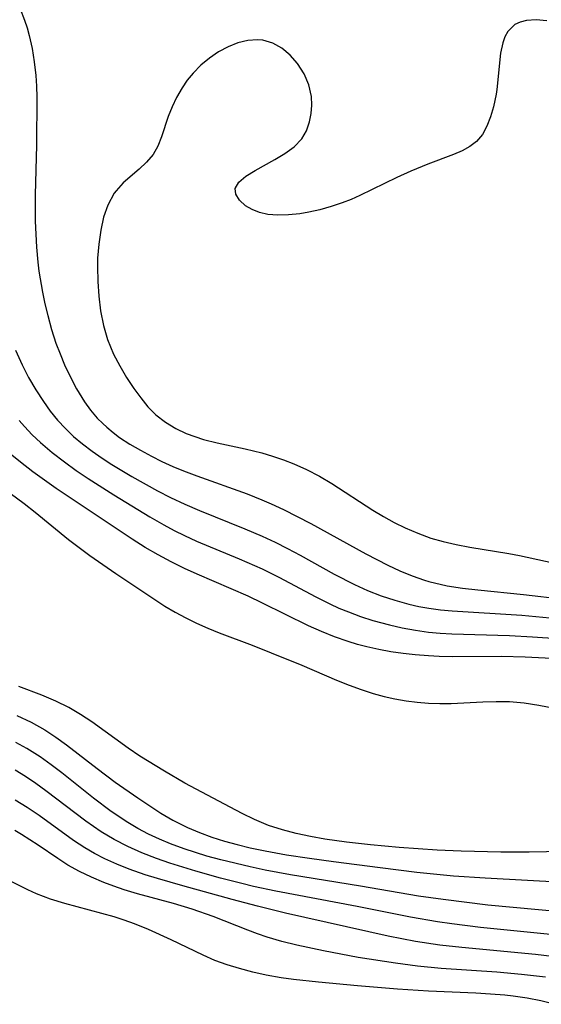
# Model space of a CAD drawing. Header units: metres. Extents: x 1073367 to 1082519, y 1569854 to 1574957.
# Tile 667 of 1056: x 1081088 to 1081152, y 1570423 to 1570543. Entities that reach past the tile are written whole.
import ezdxf

# ---------------------------------------------------------------- set-up
doc = ezdxf.new("R2010")
doc.units = ezdxf.units.M
doc.layers.add('CGG_CurvaNivelLidar_v1', color=253, linetype='Continuous', lineweight=30)

msp = doc.modelspace()

# ---------------------------------------------------------------- linework, layer by layer
at = {"layer": 'CGG_CurvaNivelLidar_v1'}
for p, q in [((1081088.5124, 1570544.4909, 77.5), (1081089.06, 1570543.1112, 77.5)), ((1081089.06, 1570543.1112, 77.5), (1081089.3613, 1570542.1781, 77.5)), ((1081089.3613, 1570542.1781, 77.5), (1081089.6239, 1570541.2212, 77.5)), ((1081149.0991, 1570542.5513, 78), (1081148.2196, 1570541.708, 78)), ((1081149.7424, 1570542.8703, 78), (1081149.0991, 1570542.5513, 78)), ((1081150.5078, 1570543.0734, 78), (1081149.7424, 1570542.8703, 78)), ((1081151.7143, 1570543.1494, 78), (1081150.5078, 1570543.0734, 78)), ((1081153.0128, 1570543.0115, 78), (1081151.7143, 1570543.1494, 78)), ((1081089.6239, 1570541.2212, 77.5), (1081089.9777, 1570539.6284, 77.5)), ((1081147.866, 1570541.0703, 78), (1081147.6074, 1570540.341, 78)), ((1081148.2196, 1570541.708, 78), (1081147.866, 1570541.0703, 78)), ((1081113.9874, 1570539.8361, 78), (1081112.8127, 1570539.2071, 78)), ((1081115.188, 1570540.3128, 78), (1081113.9874, 1570539.8361, 78)), ((1081116.3922, 1570540.6134, 78), (1081115.188, 1570540.3128, 78)), ((1081117.5776, 1570540.7042, 78), (1081116.3922, 1570540.6134, 78)), ((1081118.2314, 1570540.646, 78), (1081117.5776, 1570540.7042, 78)), ((1081119.4442, 1570540.2896, 78), (1081118.2314, 1570540.646, 78)), ((1081120.575, 1570539.6617, 78), (1081119.4442, 1570540.2896, 78)), ((1081147.6074, 1570540.341, 78), (1081147.3379, 1570539.0414, 78)), ((1081089.9777, 1570539.6284, 77.5), (1081090.2485, 1570537.9978, 77.5)), ((1081112.8127, 1570539.2071, 78), (1081111.7051, 1570538.457, 78)), ((1081121.6034, 1570538.819, 78), (1081120.575, 1570539.6617, 78)), ((1081122.5012, 1570537.8043, 78), (1081121.6034, 1570538.819, 78)), ((1081147.3379, 1570539.0414, 78), (1081146.8796, 1570534.6145, 78)), ((1081090.2485, 1570537.9978, 77.5), (1081090.4391, 1570536.3409, 77.5)), ((1081110.6618, 1570537.5921, 78), (1081109.7022, 1570536.6236, 78)), ((1081111.7051, 1570538.457, 78), (1081110.6618, 1570537.5921, 78)), ((1081123.2937, 1570536.5461, 78), (1081122.5012, 1570537.8043, 78)), ((1081090.4391, 1570536.3409, 77.5), (1081090.5331, 1570535.0152, 77.5)), ((1081109.7022, 1570536.6236, 78), (1081108.9831, 1570535.7463, 78)), ((1081123.8681, 1570535.1807, 78), (1081123.2937, 1570536.5461, 78)), ((1081090.5331, 1570535.0152, 77.5), (1081090.5779, 1570533.6826, 77.5)), ((1081108.9831, 1570535.7463, 78), (1081108.3403, 1570534.8142, 78)), ((1081124.1876, 1570533.7583, 78), (1081123.8681, 1570535.1807, 78)), ((1081108.3403, 1570534.8142, 78), (1081107.6744, 1570533.646, 78)), ((1081124.2381, 1570532.6976, 78), (1081124.1876, 1570533.7583, 78)), ((1081146.7908, 1570534.0197, 78), (1081146.4682, 1570532.4802, 78)), ((1081146.8796, 1570534.6145, 78), (1081146.7908, 1570534.0197, 78)), ((1081090.5779, 1570533.6826, 77.5), (1081090.5211, 1570527.7894, 77.5)), ((1081107.6744, 1570533.646, 78), (1081107.1204, 1570532.475, 78)), ((1081124.1487, 1570531.6516, 78), (1081124.2381, 1570532.6976, 78)), ((1081107.1204, 1570532.475, 78), (1081106.6514, 1570531.2957, 78)), ((1081123.9426, 1570530.6416, 78), (1081124.1487, 1570531.6516, 78)), ((1081146.4682, 1570532.4802, 78), (1081146.118, 1570531.2498, 78)), ((1081106.6514, 1570531.2957, 78), (1081105.8152, 1570528.8083, 78)), ((1081123.5661, 1570529.5355, 78), (1081123.9426, 1570530.6416, 78)), ((1081146.118, 1570531.2498, 78), (1081145.68, 1570530.1041, 78)), ((1081123.0064, 1570528.5519, 78), (1081123.5661, 1570529.5355, 78)), ((1081145.1257, 1570529.0823, 78), (1081144.4204, 1570528.229, 78)), ((1081145.68, 1570530.1041, 78), (1081145.1257, 1570529.0823, 78)), ((1081090.5211, 1570527.7894, 77.5), (1081090.3663, 1570521.6998, 77.5)), ((1081105.8152, 1570528.8083, 78), (1081105.3644, 1570527.667, 78)), ((1081122.0736, 1570527.585, 78), (1081123.0064, 1570528.5519, 78)), ((1081144.4204, 1570528.229, 78), (1081143.5974, 1570527.6078, 78)), ((1081104.7978, 1570526.6387, 78), (1081104.0105, 1570525.6884, 78)), ((1081105.3644, 1570527.667, 78), (1081104.7978, 1570526.6387, 78)), ((1081119.7222, 1570526.0156, 78), (1081120.9284, 1570526.7549, 78)), ((1081120.9284, 1570526.7549, 78), (1081122.0736, 1570527.585, 78)), ((1081141.5733, 1570526.6639, 78), (1081138.4322, 1570525.4576, 78)), ((1081142.639, 1570527.1085, 78), (1081141.5733, 1570526.6639, 78)), ((1081143.5974, 1570527.6078, 78), (1081142.639, 1570527.1085, 78)), ((1081104.0105, 1570525.6884, 78), (1081103.0873, 1570524.838, 78)), ((1081117.2984, 1570524.7027, 78), (1081119.7222, 1570526.0156, 78)), ((1081138.4322, 1570525.4576, 78), (1081136.3562, 1570524.6151, 78)), ((1081103.0873, 1570524.838, 78), (1081101.136, 1570523.1622, 78)), ((1081116.1512, 1570524.0075, 78), (1081117.2984, 1570524.7027, 78)), ((1081136.3562, 1570524.6151, 78), (1081134.6399, 1570523.826, 78)), ((1081101.136, 1570523.1622, 78), (1081100.259, 1570522.1982, 78)), ((1081114.8474, 1570522.5002, 78), (1081115.2847, 1570523.277, 78)), ((1081115.2847, 1570523.277, 78), (1081116.1512, 1570524.0075, 78)), ((1081134.6399, 1570523.826, 78), (1081130.1264, 1570521.6269, 78)), ((1081090.3663, 1570521.6998, 77.5), (1081090.377, 1570518.5016, 77.5)), ((1081100.0438, 1570521.9034, 78), (1081099.2518, 1570520.4291, 78)), ((1081100.259, 1570522.1982, 78), (1081100.0438, 1570521.9034, 78)), ((1081114.9218, 1570521.7729, 78), (1081114.8474, 1570522.5002, 78)), ((1081115.376, 1570521.0494, 78), (1081114.9218, 1570521.7729, 78)), ((1081116.1335, 1570520.3808, 78), (1081115.376, 1570521.0494, 78)), ((1081127.9435, 1570520.7174, 78), (1081126.5902, 1570520.2594, 78)), ((1081129.0408, 1570521.151, 78), (1081127.9435, 1570520.7174, 78)), ((1081130.1264, 1570521.6269, 78), (1081129.0408, 1570521.151, 78)), ((1081099.2518, 1570520.4291, 78), (1081098.746, 1570518.955, 78)), ((1081116.9216, 1570519.9197, 78), (1081116.1335, 1570520.3808, 78)), ((1081117.8398, 1570519.553, 78), (1081116.9216, 1570519.9197, 78)), ((1081118.8655, 1570519.3076, 78), (1081117.8398, 1570519.553, 78)), ((1081120.0873, 1570519.2013, 78), (1081118.8655, 1570519.3076, 78)), ((1081122.7501, 1570519.3908, 78), (1081121.3896, 1570519.2395, 78)), ((1081123.8799, 1570519.5807, 78), (1081122.7501, 1570519.3908, 78)), ((1081125.2313, 1570519.8803, 78), (1081123.8799, 1570519.5807, 78)), ((1081126.5902, 1570520.2594, 78), (1081125.2313, 1570519.8803, 78)), ((1081090.377, 1570518.5016, 77.5), (1081090.4273, 1570516.9046, 77.5)), ((1081098.746, 1570518.955, 78), (1081098.384, 1570517.3604, 78)), ((1081121.3896, 1570519.2395, 78), (1081120.0873, 1570519.2013, 78)), ((1081090.4273, 1570516.9046, 77.5), (1081090.5154, 1570515.3116, 77.5)), ((1081098.384, 1570517.3604, 78), (1081098.1435, 1570515.679, 78)), ((1081098.1435, 1570515.679, 78), (1081098.013, 1570513.9382, 78)), ((1081090.5154, 1570515.3116, 77.5), (1081090.6774, 1570513.4754, 77.5)), ((1081090.6774, 1570513.4754, 77.5), (1081090.8184, 1570512.3408, 77.5)), ((1081098.013, 1570513.9382, 78), (1081097.9862, 1570512.8971, 78)), ((1081090.8184, 1570512.3408, 77.5), (1081091.2557, 1570509.7706, 77.5)), ((1081097.9862, 1570512.8971, 78), (1081098.0191, 1570511.0948, 78)), ((1081098.0191, 1570511.0948, 78), (1081098.1481, 1570509.285, 78)), ((1081091.2557, 1570509.7706, 77.5), (1081091.5629, 1570508.3401, 77.5)), ((1081098.1481, 1570509.285, 78), (1081098.3798, 1570507.4859, 78)), ((1081091.5629, 1570508.3401, 77.5), (1081091.907, 1570506.9213, 77.5)), ((1081098.3798, 1570507.4859, 78), (1081098.7306, 1570505.7163, 78)), ((1081091.907, 1570506.9213, 77.5), (1081092.3715, 1570505.223, 77.5)), ((1081092.3715, 1570505.223, 77.5), (1081092.9051, 1570503.5542, 77.5)), ((1081098.7306, 1570505.7163, 78), (1081099.2284, 1570503.9974, 78)), ((1081099.2284, 1570503.9974, 78), (1081099.9685, 1570502.202, 78)), ((1081087.9621, 1570502.6903, 77), (1081088.7634, 1570500.9061, 77)), ((1081092.9051, 1570503.5542, 77.5), (1081093.4069, 1570502.2159, 77.5)), ((1081093.4069, 1570502.2159, 77.5), (1081093.9619, 1570500.905, 77.5)), ((1081099.9685, 1570502.202, 78), (1081100.7244, 1570500.7464, 78)), ((1081088.7634, 1570500.9061, 77), (1081089.5617, 1570499.3527, 77)), ((1081093.9619, 1570500.905, 77.5), (1081094.5627, 1570499.6223, 77.5)), ((1081100.7244, 1570500.7464, 78), (1081101.5625, 1570499.3433, 78)), ((1081089.5617, 1570499.3527, 77), (1081090.4294, 1570497.8445, 77)), ((1081094.5627, 1570499.6223, 77.5), (1081095.4348, 1570497.9571, 77.5)), ((1081101.5625, 1570499.3433, 78), (1081102.4553, 1570497.9918, 78)), ((1081090.4294, 1570497.8445, 77), (1081091.3642, 1570496.387, 77)), ((1081095.4348, 1570497.9571, 77.5), (1081096.4037, 1570496.3713, 77.5)), ((1081102.4553, 1570497.9918, 78), (1081103.2862, 1570496.8371, 78)), ((1081091.3642, 1570496.387, 77), (1081092.2026, 1570495.2132, 77)), ((1081096.4037, 1570496.3713, 77.5), (1081097.1504, 1570495.3322, 77.5)), ((1081103.2862, 1570496.8371, 78), (1081104.1717, 1570495.7527, 78)), ((1081092.2026, 1570495.2132, 77), (1081093.1056, 1570494.0952, 77)), ((1081097.1504, 1570495.3322, 77.5), (1081097.97, 1570494.3585, 77.5)), ((1081104.1717, 1570495.7527, 78), (1081105.1443, 1570494.7694, 78)), ((1081088.4196, 1570494.0538, 76.5), (1081089.0465, 1570493.3279, 76.5)), ((1081093.1056, 1570494.0952, 77), (1081094.0548, 1570493.0756, 77)), ((1081097.97, 1570494.3585, 77.5), (1081098.63, 1570493.6867, 77.5)), ((1081105.1443, 1570494.7694, 78), (1081106.3039, 1570493.8622, 78)), ((1081089.0465, 1570493.3279, 76.5), (1081090.0115, 1570492.3213, 76.5)), ((1081094.0548, 1570493.0756, 77), (1081095.0699, 1570492.1156, 77)), ((1081098.63, 1570493.6867, 77.5), (1081099.1203, 1570493.2391, 77.5)), ((1081099.1203, 1570493.2391, 77.5), (1081099.8914, 1570492.6037, 77.5)), ((1081106.3039, 1570493.8622, 78), (1081107.575, 1570493.092, 78)), ((1081107.575, 1570493.092, 78), (1081108.8473, 1570492.4871, 78)), ((1081090.0115, 1570492.3213, 76.5), (1081091.0307, 1570491.3612, 76.5)), ((1081095.0699, 1570492.1156, 77), (1081096.1415, 1570491.2099, 77)), ((1081099.8914, 1570492.6037, 77.5), (1081100.6998, 1570492.0067, 77.5)), ((1081100.6998, 1570492.0067, 77.5), (1081101.9504, 1570491.1845, 77.5)), ((1081108.8473, 1570492.4871, 78), (1081109.8967, 1570492.0908, 78)), ((1081109.8967, 1570492.0908, 78), (1081110.9799, 1570491.7553, 78)), ((1081110.9799, 1570491.7553, 78), (1081112.6442, 1570491.3388, 78)), ((1081091.0307, 1570491.3612, 76.5), (1081092.4514, 1570490.1468, 76.5)), ((1081096.1415, 1570491.2099, 77), (1081097.3236, 1570490.3095, 77)), ((1081101.9504, 1570491.1845, 77.5), (1081103.2534, 1570490.4201, 77.5)), ((1081103.2534, 1570490.4201, 77.5), (1081104.5954, 1570489.7013, 77.5)), ((1081112.6442, 1570491.3388, 78), (1081116.056, 1570490.6047, 78)), ((1081116.056, 1570490.6047, 78), (1081118.1014, 1570490.0914, 78)), ((1081088.5609, 1570488.9537, 76), (1081087.2912, 1570490.007, 76)), ((1081092.4514, 1570490.1468, 76.5), (1081093.9354, 1570488.9933, 76.5)), ((1081097.3236, 1570490.3095, 77), (1081098.5499, 1570489.457, 77)), ((1081098.5499, 1570489.457, 77), (1081099.75, 1570488.6829, 77)), ((1081104.5954, 1570489.7013, 77.5), (1081105.8872, 1570489.0587, 77.5)), ((1081118.1014, 1570490.0914, 78), (1081119.4369, 1570489.6925, 78)), ((1081119.4369, 1570489.6925, 78), (1081120.7553, 1570489.2444, 78)), ((1081120.7553, 1570489.2444, 78), (1081122.0525, 1570488.7477, 78)), ((1081090.072, 1570487.7885, 76), (1081088.5609, 1570488.9537, 76)), ((1081093.9354, 1570488.9933, 76.5), (1081095.3783, 1570487.9592, 76.5)), ((1081095.3783, 1570487.9592, 76.5), (1081096.8554, 1570486.9629, 76.5)), ((1081099.75, 1570488.6829, 77), (1081102.2147, 1570487.2097, 77)), ((1081105.8872, 1570489.0587, 77.5), (1081107.2024, 1570488.4527, 77.5)), ((1081107.2024, 1570488.4527, 77.5), (1081108.5406, 1570487.8898, 77.5)), ((1081122.0525, 1570488.7477, 78), (1081123.5733, 1570488.081, 78)), ((1081123.5733, 1570488.081, 78), (1081125.1629, 1570487.2526, 78)), ((1081084.2233, 1570487.4297, 75.5), (1081088.994, 1570483.9044, 75.5)), ((1081092.9458, 1570485.751, 76), (1081090.072, 1570487.7885, 76)), ((1081096.8554, 1570486.9629, 76.5), (1081100.0052, 1570484.9631, 76.5)), ((1081102.2147, 1570487.2097, 77), (1081105.3361, 1570485.4766, 77)), ((1081108.5406, 1570487.8898, 77.5), (1081110.1621, 1570487.2783, 77.5)), ((1081110.1621, 1570487.2783, 77.5), (1081116.3099, 1570485.0746, 77.5)), ((1081125.1629, 1570487.2526, 78), (1081126.7047, 1570486.3377, 78)), ((1081102.2345, 1570479.5294, 76), (1081092.9458, 1570485.751, 76)), ((1081126.7047, 1570486.3377, 78), (1081131.7162, 1570483.0716, 78)), ((1081100.0052, 1570484.9631, 76.5), (1081104.4097, 1570482.264, 76.5)), ((1081105.3361, 1570485.4766, 77), (1081106.924, 1570484.6581, 77)), ((1081106.924, 1570484.6581, 77), (1081108.668, 1570483.8257, 77)), ((1081116.3099, 1570485.0746, 77.5), (1081118.1229, 1570484.3595, 77.5)), ((1081118.1229, 1570484.3595, 77.5), (1081119.2436, 1570483.8766, 77.5)), ((1081088.994, 1570483.9044, 75.5), (1081090.3701, 1570482.8399, 75.5)), ((1081108.668, 1570483.8257, 77), (1081110.4926, 1570483.0366, 77)), ((1081119.2436, 1570483.8766, 77.5), (1081120.7847, 1570483.1556, 77.5)), ((1081120.7847, 1570483.1556, 77.5), (1081124.1182, 1570481.4707, 77.5)), ((1081090.3701, 1570482.8399, 75.5), (1081094.4624, 1570479.4816, 75.5)), ((1081104.4097, 1570482.264, 76.5), (1081106.0989, 1570481.2904, 76.5)), ((1081110.4926, 1570483.0366, 77), (1081116.0352, 1570480.8226, 77)), ((1081131.7162, 1570483.0716, 78), (1081133.0038, 1570482.3131, 78)), ((1081133.0038, 1570482.3131, 78), (1081134.3196, 1570481.5983, 78)), ((1081106.0989, 1570481.2904, 76.5), (1081107.3727, 1570480.6096, 76.5)), ((1081116.0352, 1570480.8226, 77), (1081118.1667, 1570479.9084, 77)), ((1081124.1182, 1570481.4707, 77.5), (1081130.866, 1570477.7524, 77.5)), ((1081134.3196, 1570481.5983, 78), (1081135.6615, 1570480.9337, 78)), ((1081135.6615, 1570480.9337, 78), (1081137.2196, 1570480.2514, 78)), ((1081094.4624, 1570479.4816, 75.5), (1081097.0737, 1570477.5342, 75.5)), ((1081103.835, 1570478.5357, 76), (1081102.2345, 1570479.5294, 76)), ((1081107.3727, 1570480.6096, 76.5), (1081108.6664, 1570479.9686, 76.5)), ((1081108.6664, 1570479.9686, 76.5), (1081110.1336, 1570479.2993, 76.5)), ((1081118.1667, 1570479.9084, 77), (1081119.7315, 1570479.171, 77)), ((1081137.2196, 1570480.2514, 78), (1081138.8157, 1570479.6703, 78)), ((1081138.8157, 1570479.6703, 78), (1081140.3397, 1570479.2365, 78)), ((1081105.4088, 1570477.6267, 76), (1081103.835, 1570478.5357, 76)), ((1081110.1336, 1570479.2993, 76.5), (1081115.3546, 1570477.1266, 76.5)), ((1081119.7315, 1570479.171, 77), (1081121.2743, 1570478.3898, 77)), ((1081121.2743, 1570478.3898, 77), (1081122.7973, 1570477.5728, 77)), ((1081140.3397, 1570479.2365, 78), (1081141.8929, 1570478.8848, 78)), ((1081141.8929, 1570478.8848, 78), (1081143.5679, 1570478.5701, 78)), ((1081143.5679, 1570478.5701, 78), (1081148.355, 1570477.7732, 78)), ((1081097.0737, 1570477.5342, 75.5), (1081100.254, 1570475.3143, 75.5)), ((1081107.0099, 1570476.7674, 76), (1081105.4088, 1570477.6267, 76)), ((1081115.3546, 1570477.1266, 76.5), (1081118.1474, 1570475.9028, 76.5)), ((1081122.7973, 1570477.5728, 77), (1081126.9602, 1570475.239, 77)), ((1081130.866, 1570477.7524, 77.5), (1081133.5331, 1570476.3721, 77.5)), ((1081148.355, 1570477.7732, 78), (1081149.6757, 1570477.525, 78)), ((1081149.6757, 1570477.525, 78), (1081156.3126, 1570476.1051, 78)), ((1081108.6372, 1570475.9604, 76), (1081107.0099, 1570476.7674, 76)), ((1081110.1815, 1570475.2535, 76), (1081108.6372, 1570475.9604, 76)), ((1081118.1474, 1570475.9028, 76.5), (1081120.2025, 1570474.8912, 76.5)), ((1081133.5331, 1570476.3721, 77.5), (1081135.0141, 1570475.6749, 77.5)), ((1081100.254, 1570475.3143, 75.5), (1081106.2209, 1570471.327, 75.5)), ((1081116.4339, 1570472.5396, 76), (1081110.1815, 1570475.2535, 76)), ((1081120.2025, 1570474.8912, 76.5), (1081124.7473, 1570472.4587, 76.5)), ((1081126.9602, 1570475.239, 77), (1081129.4473, 1570473.9657, 77)), ((1081135.0141, 1570475.6749, 77.5), (1081136.514, 1570475.0454, 77.5)), ((1081136.514, 1570475.0454, 77.5), (1081138.0404, 1570474.5075, 77.5)), ((1081129.4473, 1570473.9657, 77), (1081131.0694, 1570473.2484, 77)), ((1081138.0404, 1570474.5075, 77.5), (1081138.5795, 1570474.3468, 77.5)), ((1081138.5795, 1570474.3468, 77.5), (1081140.8243, 1570473.8313, 77.5)), ((1081140.8243, 1570473.8313, 77.5), (1081142.6898, 1570473.537, 77.5)), ((1081142.6898, 1570473.537, 77.5), (1081144.5778, 1570473.3114, 77.5)), ((1081118.2078, 1570471.7082, 76), (1081116.4339, 1570472.5396, 76)), ((1081124.7473, 1570472.4587, 76.5), (1081126.4277, 1570471.6165, 76.5)), ((1081131.0694, 1570473.2484, 77), (1081132.7207, 1570472.609, 77)), ((1081132.7207, 1570472.609, 77), (1081134.3982, 1570472.0499, 77)), ((1081144.5778, 1570473.3114, 77.5), (1081150.1645, 1570472.7413, 77.5)), ((1081150.1645, 1570472.7413, 77.5), (1081155.1887, 1570472.1711, 77.5)), ((1081106.2209, 1570471.327, 75.5), (1081107.4883, 1570470.5778, 75.5)), ((1081123.8262, 1570468.9279, 76), (1081118.2078, 1570471.7082, 76)), ((1081126.4277, 1570471.6165, 76.5), (1081127.5608, 1570471.1, 76.5)), ((1081127.5608, 1570471.1, 76.5), (1081128.71, 1570470.622, 76.5)), ((1081134.3982, 1570472.0499, 77), (1081136.1006, 1570471.5793, 77)), ((1081136.1006, 1570471.5793, 77), (1081137.3358, 1570471.3031, 77)), ((1081137.3358, 1570471.3031, 77), (1081138.5823, 1570471.0793, 77)), ((1081138.5823, 1570471.0793, 77), (1081139.9931, 1570470.8883, 77)), ((1081107.4883, 1570470.5778, 75.5), (1081108.791, 1570469.8821, 75.5)), ((1081108.791, 1570469.8821, 75.5), (1081110.1338, 1570469.2325, 75.5)), ((1081128.71, 1570470.622, 76.5), (1081130.2008, 1570470.0697, 76.5)), ((1081130.2008, 1570470.0697, 76.5), (1081131.7132, 1570469.5793, 76.5)), ((1081139.9931, 1570470.8883, 77), (1081141.4138, 1570470.7462, 77)), ((1081141.4138, 1570470.7462, 77), (1081149.9705, 1570470.21, 77)), ((1081149.9705, 1570470.21, 77), (1081159.9819, 1570469.2938, 77)), ((1081110.1338, 1570469.2325, 75.5), (1081111.5018, 1570468.6282, 75.5)), ((1081111.5018, 1570468.6282, 75.5), (1081112.8896, 1570468.0637, 75.5)), ((1081125.4161, 1570468.2211, 76), (1081123.8262, 1570468.9279, 76)), ((1081131.7132, 1570469.5793, 76.5), (1081133.7304, 1570469.0252, 76.5)), ((1081133.7304, 1570469.0252, 76.5), (1081135.3183, 1570468.6687, 76.5)), ((1081135.3183, 1570468.6687, 76.5), (1081136.9205, 1570468.3795, 76.5)), ((1081112.8896, 1570468.0637, 75.5), (1081116.9313, 1570466.5498, 75.5)), ((1081127.0297, 1570467.5762, 76), (1081125.4161, 1570468.2211, 76)), ((1081128.6678, 1570467.0032, 76), (1081127.0297, 1570467.5762, 76)), ((1081136.9205, 1570468.3795, 76.5), (1081138.5351, 1570468.161, 76.5)), ((1081138.5351, 1570468.161, 76.5), (1081139.9649, 1570468.0294, 76.5)), ((1081139.9649, 1570468.0294, 76.5), (1081141.4013, 1570467.9426, 76.5)), ((1081141.4013, 1570467.9426, 76.5), (1081148.4575, 1570467.7373, 76.5)), ((1081148.4575, 1570467.7373, 76.5), (1081151.2669, 1570467.5838, 76.5)), ((1081151.2669, 1570467.5838, 76.5), (1081154.3623, 1570467.3526, 76.5)), ((1081116.9313, 1570466.5498, 75.5), (1081119.2736, 1570465.632, 75.5)), ((1081129.8136, 1570466.6561, 76), (1081128.6678, 1570467.0032, 76)), ((1081130.971, 1570466.3502, 76), (1081129.8136, 1570466.6561, 76)), ((1081132.4366, 1570466.0242, 76), (1081130.971, 1570466.3502, 76)), ((1081119.2736, 1570465.632, 75.5), (1081123.0305, 1570464.0923, 75.5)), ((1081133.9154, 1570465.7554, 76), (1081132.4366, 1570466.0242, 76)), ((1081135.4045, 1570465.5374, 76), (1081133.9154, 1570465.7554, 76)), ((1081136.9014, 1570465.3665, 76), (1081135.4045, 1570465.5374, 76)), ((1081138.5084, 1570465.2364, 76), (1081136.9014, 1570465.3665, 76)), ((1081139.823, 1570465.1749, 76), (1081138.5084, 1570465.2364, 76)), ((1081141.477, 1570465.144, 76), (1081139.823, 1570465.1749, 76)), ((1081147.4663, 1570465.1687, 76), (1081141.477, 1570465.144, 76)), ((1081150.3815, 1570465.0955, 76), (1081147.4663, 1570465.1687, 76)), ((1081153.6454, 1570464.9078, 76), (1081150.3815, 1570465.0955, 76)), ((1081123.0305, 1570464.0923, 75.5), (1081127.2583, 1570462.2664, 75.5)), ((1081091.1961, 1570460.4202, 75.5), (1081088.3546, 1570461.507, 75.5)), ((1081127.2583, 1570462.2664, 75.5), (1081128.7937, 1570461.6406, 75.5)), ((1081128.7937, 1570461.6406, 75.5), (1081130.2633, 1570461.1152, 75.5)), ((1081092.8722, 1570459.7164, 75.5), (1081091.1961, 1570460.4202, 75.5)), ((1081130.2633, 1570461.1152, 75.5), (1081131.755, 1570460.6489, 75.5)), ((1081131.755, 1570460.6489, 75.5), (1081133.08, 1570460.2874, 75.5)), ((1081133.08, 1570460.2874, 75.5), (1081134.4179, 1570459.98, 75.5)), ((1081094.4885, 1570458.9243, 75.5), (1081092.8722, 1570459.7164, 75.5)), ((1081134.4179, 1570459.98, 75.5), (1081135.7715, 1570459.7365, 75.5)), ((1081135.7715, 1570459.7365, 75.5), (1081137.1353, 1570459.5593, 75.5)), ((1081137.1353, 1570459.5593, 75.5), (1081138.5063, 1570459.4496, 75.5)), ((1081138.5063, 1570459.4496, 75.5), (1081139.9105, 1570459.4074, 75.5)), ((1081139.9105, 1570459.4074, 75.5), (1081141.3162, 1570459.4222, 75.5)), ((1081141.3162, 1570459.4222, 75.5), (1081145.1594, 1570459.6147, 75.5)), ((1081145.1594, 1570459.6147, 75.5), (1081146.8032, 1570459.6653, 75.5)), ((1081146.8032, 1570459.6653, 75.5), (1081148.4459, 1570459.6357, 75.5)), ((1081148.4459, 1570459.6357, 75.5), (1081150.2491, 1570459.4793, 75.5)), ((1081150.2491, 1570459.4793, 75.5), (1081152.0471, 1570459.2112, 75.5)), ((1081152.0471, 1570459.2112, 75.5), (1081154.1415, 1570458.7913, 75.5)), ((1081088.1308, 1570457.9386, 76), (1081089.8794, 1570457.1152, 76)), ((1081095.9097, 1570458.0771, 75.5), (1081094.4885, 1570458.9243, 75.5)), ((1081097.2861, 1570457.1471, 75.5), (1081095.9097, 1570458.0771, 75.5)), ((1081089.8794, 1570457.1152, 76), (1081091.56, 1570456.1734, 76)), ((1081101.738, 1570453.9592, 75.5), (1081097.2861, 1570457.1471, 75.5)), ((1081091.56, 1570456.1734, 76), (1081092.8888, 1570455.3004, 76)), ((1081089.3566, 1570453.8971, 76.5), (1081087.9841, 1570454.6335, 76.5)), ((1081092.8888, 1570455.3004, 76), (1081094.1796, 1570454.3622, 76)), ((1081094.1796, 1570454.3622, 76), (1081097.946, 1570451.4316, 76)), ((1081090.9871, 1570452.8609, 76.5), (1081089.3566, 1570453.8971, 76.5)), ((1081103.1907, 1570452.9806, 75.5), (1081101.738, 1570453.9592, 75.5)), ((1081106.1908, 1570451.1112, 75.5), (1081103.1907, 1570452.9806, 75.5)), ((1081092.3274, 1570451.9038, 76.5), (1081090.9871, 1570452.8609, 76.5)), ((1081093.6427, 1570450.899, 76.5), (1081092.3274, 1570451.9038, 76.5)), ((1081089.1934, 1570450.4664, 77), (1081087.8959, 1570451.2422, 77)), ((1081097.5115, 1570447.808, 76.5), (1081093.6427, 1570450.899, 76.5)), ((1081097.946, 1570451.4316, 76), (1081100.1423, 1570449.7953, 76)), ((1081108.6825, 1570449.6496, 75.5), (1081106.1908, 1570451.1112, 75.5)), ((1081090.4528, 1570449.6241, 77), (1081089.1934, 1570450.4664, 77)), ((1081091.6844, 1570448.734, 77), (1081090.4528, 1570449.6241, 77)), ((1081100.1423, 1570449.7953, 76), (1081102.914, 1570447.8662, 76)), ((1081114.2196, 1570446.7101, 75.5), (1081108.6825, 1570449.6496, 75.5)), ((1081096.56, 1570444.9998, 77), (1081091.6844, 1570448.734, 77)), ((1081089.3926, 1570446.6613, 77.5), (1081087.8978, 1570447.5693, 77.5)), ((1081099.6723, 1570446.2022, 76.5), (1081097.5115, 1570447.808, 76.5)), ((1081102.914, 1570447.8662, 76), (1081105.7642, 1570445.997, 76)), ((1081090.8415, 1570445.6792, 77.5), (1081089.3926, 1570446.6613, 77.5)), ((1081101.7246, 1570444.8429, 76.5), (1081099.6723, 1570446.2022, 76.5)), ((1081105.7642, 1570445.997, 76), (1081107.2224, 1570445.135, 76)), ((1081115.7016, 1570445.9374, 75.5), (1081114.2196, 1570446.7101, 75.5)), ((1081117.1987, 1570445.2092, 75.5), (1081115.7016, 1570445.9374, 75.5)), ((1081095.0529, 1570442.6314, 77.5), (1081090.8415, 1570445.6792, 77.5)), ((1081098.4435, 1570443.7086, 77), (1081096.56, 1570444.9998, 77)), ((1081102.9392, 1570444.1205, 76.5), (1081101.7246, 1570444.8429, 76.5)), ((1081107.2224, 1570445.135, 76), (1081108.9977, 1570444.2245, 76)), ((1081118.918, 1570444.4869, 75.5), (1081117.1987, 1570445.2092, 75.5)), ((1081088.6813, 1570443.3723, 78), (1081087.8632, 1570443.8491, 78)), ((1081090.7114, 1570442.0535, 78), (1081088.6813, 1570443.3723, 78)), ((1081100.043, 1570442.7695, 77), (1081098.4435, 1570443.7086, 77)), ((1081104.2429, 1570443.4262, 76.5), (1081102.9392, 1570444.1205, 76.5)), ((1081105.5789, 1570442.7926, 76.5), (1081104.2429, 1570443.4262, 76.5)), ((1081108.9977, 1570444.2245, 76), (1081110.4784, 1570443.597, 76)), ((1081110.4784, 1570443.597, 76), (1081111.9966, 1570443.0499, 76)), ((1081120.6266, 1570443.9226, 75.5), (1081118.918, 1570444.4869, 75.5)), ((1081122.3302, 1570443.4796, 75.5), (1081120.6266, 1570443.9226, 75.5)), ((1081124.0649, 1570443.1149, 75.5), (1081122.3302, 1570443.4796, 75.5)), ((1081096.4408, 1570441.722, 77.5), (1081095.0529, 1570442.6314, 77.5)), ((1081101.7187, 1570441.9094, 77), (1081100.043, 1570442.7695, 77)), ((1081106.9436, 1570442.2177, 76.5), (1081105.5789, 1570442.7926, 76.5)), ((1081108.6033, 1570441.6055, 76.5), (1081106.9436, 1570442.2177, 76.5)), ((1081111.9966, 1570443.0499, 76), (1081113.5439, 1570442.567, 76)), ((1081113.5439, 1570442.567, 76), (1081115.1137, 1570442.1359, 76)), ((1081115.1137, 1570442.1359, 76), (1081116.701, 1570441.7478, 76)), ((1081125.8225, 1570442.8085, 75.5), (1081124.0649, 1570443.1149, 75.5)), ((1081128.4796, 1570442.4274, 75.5), (1081125.8225, 1570442.8085, 75.5)), ((1081131.4258, 1570442.0887, 75.5), (1081128.4796, 1570442.4274, 75.5)), ((1081134.9518, 1570441.7665, 75.5), (1081131.4258, 1570442.0887, 75.5)), ((1081093.1348, 1570440.4077, 78), (1081090.7114, 1570442.0535, 78)), ((1081097.6388, 1570441.0308, 77.5), (1081096.4408, 1570441.722, 77.5)), ((1081098.8736, 1570440.4001, 77.5), (1081097.6388, 1570441.0308, 77.5)), ((1081103.4403, 1570441.1283, 77), (1081101.7187, 1570441.9094, 77)), ((1081105.2017, 1570440.4235, 77), (1081103.4403, 1570441.1283, 77)), ((1081111.3991, 1570440.7282, 76.5), (1081108.6033, 1570441.6055, 76.5)), ((1081116.701, 1570441.7478, 76), (1081118.5192, 1570441.3545, 76)), ((1081118.5192, 1570441.3545, 76), (1081121.1342, 1570440.882, 76)), ((1081121.1342, 1570440.882, 76), (1081123.9567, 1570440.456, 76)), ((1081139.5767, 1570441.4363, 75.5), (1081134.9518, 1570441.7665, 75.5)), ((1081142.5407, 1570441.3093, 75.5), (1081139.5767, 1570441.4363, 75.5)), ((1081147.3782, 1570441.2121, 75.5), (1081142.5407, 1570441.3093, 75.5)), ((1081150.8513, 1570441.2101, 75.5), (1081147.3782, 1570441.2121, 75.5)), ((1081166.8022, 1570441.4741, 75.5), (1081150.8513, 1570441.2101, 75.5)), ((1081094.375, 1570439.6291, 78), (1081093.1348, 1570440.4077, 78)), ((1081100.3558, 1570439.7334, 77.5), (1081098.8736, 1570440.4001, 77.5)), ((1081101.8734, 1570439.1309, 77.5), (1081100.3558, 1570439.7334, 77.5)), ((1081106.8452, 1570439.8438, 77), (1081105.2017, 1570440.4235, 77)), ((1081110.0207, 1570438.8618, 77), (1081106.8452, 1570439.8438, 77)), ((1081113.1155, 1570440.2595, 76.5), (1081111.3991, 1570440.7282, 76.5)), ((1081116.6698, 1570439.3995, 76.5), (1081113.1155, 1570440.2595, 76.5)), ((1081123.9567, 1570440.456, 76), (1081126.9091, 1570440.0529, 76)), ((1081126.9091, 1570440.0529, 76), (1081132.5902, 1570439.3126, 76)), ((1081095.8003, 1570438.837, 78), (1081094.375, 1570439.6291, 78)), ((1081097.2717, 1570438.1221, 78), (1081095.8003, 1570438.837, 78)), ((1081103.831, 1570438.4461, 77.5), (1081101.8734, 1570439.1309, 77.5)), ((1081113.066, 1570438.0187, 77), (1081110.0207, 1570438.8618, 77)), ((1081118.5046, 1570439.009, 76.5), (1081116.6698, 1570439.3995, 76.5)), ((1081121.6411, 1570438.433, 76.5), (1081118.5046, 1570439.009, 76.5)), ((1081132.5902, 1570439.3126, 76), (1081137.0765, 1570438.7674, 76)), ((1081137.0765, 1570438.7674, 76), (1081141.604, 1570438.3232, 76)), ((1081089.4632, 1570436.5823, 78.5), (1081087.0231, 1570437.8248, 78.5)), ((1081098.7825, 1570437.4809, 78), (1081097.2717, 1570438.1221, 78)), ((1081100.0063, 1570437.0234, 78), (1081098.7825, 1570437.4809, 78)), ((1081105.3584, 1570437.9653, 77.5), (1081103.831, 1570438.4461, 77.5)), ((1081108.4501, 1570437.0684, 77.5), (1081105.3584, 1570437.9653, 77.5)), ((1081115.6614, 1570437.3542, 77), (1081113.066, 1570438.0187, 77)), ((1081117.0857, 1570437.015, 77), (1081115.6614, 1570437.3542, 77)), ((1081130.1925, 1570437.0534, 76.5), (1081121.6411, 1570438.433, 76.5)), ((1081141.604, 1570438.3232, 76), (1081145.477, 1570438.0396, 76)), ((1081145.477, 1570438.0396, 76), (1081157.1038, 1570437.4449, 76)), ((1081090.5174, 1570436.1047, 78.5), (1081089.4632, 1570436.5823, 78.5)), ((1081092.2337, 1570435.461, 78.5), (1081090.5174, 1570436.1047, 78.5)), ((1081101.2482, 1570436.6087, 78), (1081100.0063, 1570437.0234, 78)), ((1081102.9057, 1570436.1181, 78), (1081101.2482, 1570436.6087, 78)), ((1081107.2807, 1570434.9282, 78), (1081102.9057, 1570436.1181, 78)), ((1081114.472, 1570435.3956, 77.5), (1081108.4501, 1570437.0684, 77.5)), ((1081119.8346, 1570436.4236, 77), (1081117.0857, 1570437.015, 77)), ((1081129.7988, 1570434.5649, 77), (1081119.8346, 1570436.4236, 77)), ((1081137.3192, 1570435.8294, 76.5), (1081130.1925, 1570437.0534, 76.5)), ((1081094.0046, 1570434.9162, 78.5), (1081092.2337, 1570435.461, 78.5)), ((1081100.0149, 1570433.2663, 78.5), (1081094.0046, 1570434.9162, 78.5)), ((1081109.5798, 1570434.2345, 78), (1081107.2807, 1570434.9282, 78)), ((1081117.5662, 1570434.5763, 77.5), (1081114.472, 1570435.3956, 77.5)), ((1081140.3347, 1570435.3883, 76.5), (1081137.3192, 1570435.8294, 76.5)), ((1081145.8058, 1570434.7205, 76.5), (1081140.3347, 1570435.3883, 76.5)), ((1081112.1609, 1570433.3399, 78), (1081109.5798, 1570434.2345, 78)), ((1081121.0197, 1570433.752, 77.5), (1081117.5662, 1570434.5763, 77.5)), ((1081133.5681, 1570430.912, 77.5), (1081121.0197, 1570433.752, 77.5)), ((1081136.332, 1570433.2381, 77), (1081129.7988, 1570434.5649, 77)), ((1081156.3477, 1570433.7132, 76.5), (1081145.8058, 1570434.7205, 76.5)), ((1081101.2762, 1570432.8739, 78.5), (1081100.0149, 1570433.2663, 78.5)), ((1081102.5196, 1570432.4396, 78.5), (1081101.2762, 1570432.8739, 78.5)), ((1081104.2467, 1570431.7374, 78.5), (1081102.5196, 1570432.4396, 78.5)), ((1081116.4032, 1570431.6375, 78), (1081112.1609, 1570433.3399, 78)), ((1081139.6069, 1570432.6666, 77), (1081136.332, 1570433.2381, 77)), ((1081141.3691, 1570432.4117, 77), (1081139.6069, 1570432.6666, 77)), ((1081107.0276, 1570430.4808, 78.5), (1081104.2467, 1570431.7374, 78.5)), ((1081117.5684, 1570431.206, 78), (1081116.4032, 1570431.6375, 78)), ((1081144.9053, 1570431.9766, 77), (1081141.3691, 1570432.4117, 77)), ((1081154.294, 1570431.0335, 77), (1081144.9053, 1570431.9766, 77)), ((1081110.9291, 1570428.5796, 78.5), (1081107.0276, 1570430.4808, 78.5)), ((1081118.7506, 1570430.81, 78), (1081117.5684, 1570431.206, 78)), ((1081120.5654, 1570430.2785, 78), (1081118.7506, 1570430.81, 78)), ((1081122.4073, 1570429.8092, 78), (1081120.5654, 1570430.2785, 78)), ((1081136.9332, 1570430.2603, 77.5), (1081133.5681, 1570430.912, 77.5)), ((1081139.903, 1570429.8224, 77.5), (1081136.9332, 1570430.2603, 77.5)), ((1081125.6598, 1570429.1004, 78), (1081122.4073, 1570429.8092, 78)), ((1081129.8958, 1570428.3219, 78), (1081125.6598, 1570429.1004, 78)), ((1081142.592, 1570429.5178, 77.5), (1081139.903, 1570429.8224, 77.5)), ((1081151.6273, 1570428.6632, 77.5), (1081142.592, 1570429.5178, 77.5)), ((1081112.3682, 1570427.9469, 78.5), (1081110.9291, 1570428.5796, 78.5)), ((1081113.8567, 1570427.4095, 78.5), (1081112.3682, 1570427.9469, 78.5)), ((1081134.4747, 1570427.596, 78), (1081129.8958, 1570428.3219, 78)), ((1081153.6793, 1570428.4177, 77.5), (1081151.6273, 1570428.6632, 77.5)), ((1081115.3852, 1570426.9473, 78.5), (1081113.8567, 1570427.4095, 78.5)), ((1081117.0081, 1570426.5172, 78.5), (1081115.3852, 1570426.9473, 78.5)), ((1081118.6592, 1570426.1444, 78.5), (1081117.0081, 1570426.5172, 78.5)), ((1081137.1816, 1570427.2458, 78), (1081134.4747, 1570427.596, 78)), ((1081140.0896, 1570426.9546, 78), (1081137.1816, 1570427.2458, 78)), ((1081146.9069, 1570426.4943, 78), (1081140.0896, 1570426.9546, 78)), ((1081149.9036, 1570426.239, 78), (1081146.9069, 1570426.4943, 78)), ((1081120.4706, 1570425.8199, 78.5), (1081118.6592, 1570426.1444, 78.5)), ((1081121.9882, 1570425.6084, 78.5), (1081120.4706, 1570425.8199, 78.5)), ((1081125.0579, 1570425.2826, 78.5), (1081121.9882, 1570425.6084, 78.5)), ((1081129.8431, 1570424.8416, 78.5), (1081125.0579, 1570425.2826, 78.5)), ((1081152.8577, 1570425.8803, 78), (1081149.9036, 1570426.239, 78)), ((1081134.7421, 1570424.4391, 78.5), (1081129.8431, 1570424.8416, 78.5)), ((1081138.5218, 1570424.1988, 78.5), (1081134.7421, 1570424.4391, 78.5)), ((1081144.3155, 1570423.9391, 78.5), (1081138.5218, 1570424.1988, 78.5)), ((1081146.1042, 1570423.8318, 78.5), (1081144.3155, 1570423.9391, 78.5)), ((1081147.8804, 1570423.6811, 78.5), (1081146.1042, 1570423.8318, 78.5)), ((1081148.911, 1570423.5648, 78.5), (1081147.8804, 1570423.6811, 78.5)), ((1081150.6003, 1570423.3168, 78.5), (1081148.911, 1570423.5648, 78.5)), ((1081152.2644, 1570422.9903, 78.5), (1081150.6003, 1570423.3168, 78.5)), ((1081153.8957, 1570422.5703, 78.5), (1081152.2644, 1570422.9903, 78.5))]:
    msp.add_line(p, q, dxfattribs=at)

doc.saveas('drawing.dxf')
